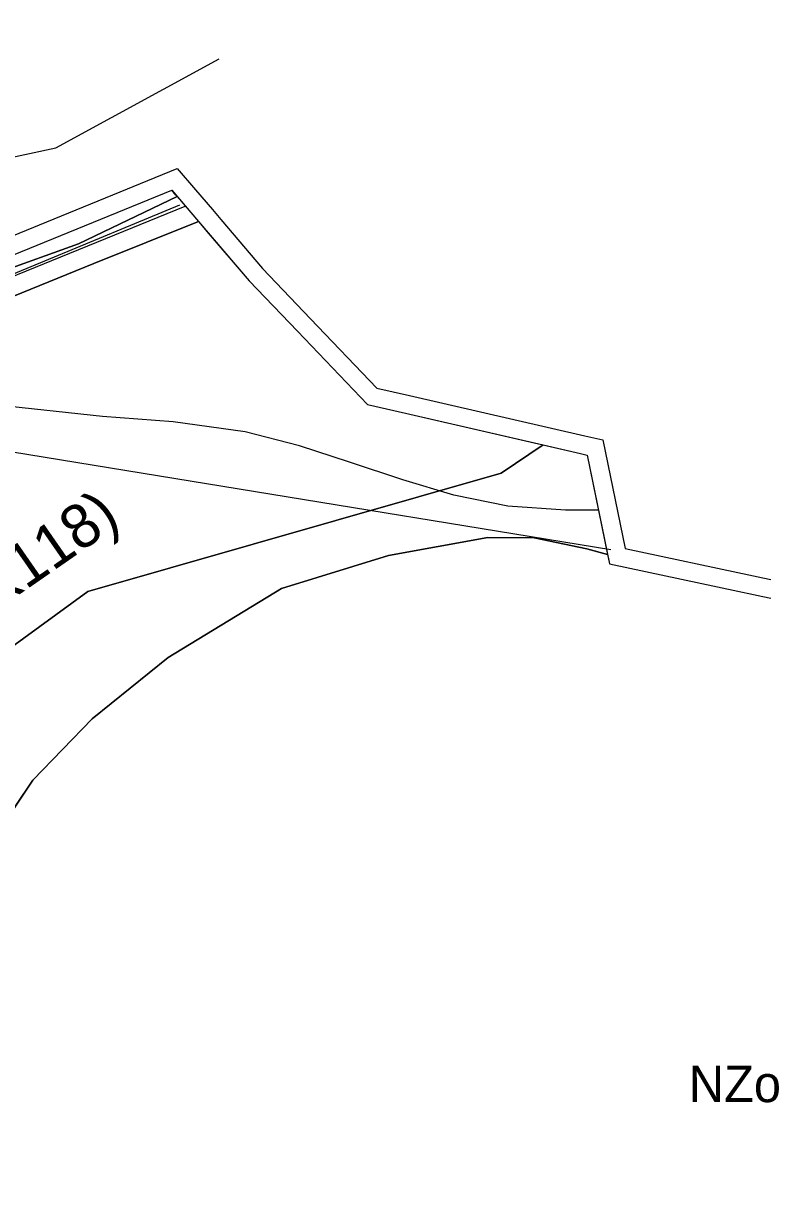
# Model space of a CAD drawing. Extents: x -758499 to -754160, y -1175205 to -1172032.
# Drawn here: x -756141.7 to -755939.1, y -1172898.6 to -1172578.8 of the extents above; entities that cross this region are included whole.
import ezdxf

# ---------------------------------------------------------------- set-up
doc = ezdxf.new("R2010")
doc.units = 0
for name, color, linetype in [('A041_BPEJ_p', 7, 'Continuous'), ('A044_VodZdr_op - 2a', 7, 'Continuous'), ('A053_ZvlPovoden_p', 7, 'Continuous'), ('D cyklocesty NÁVRH', 7, 'Continuous'), ('HRANICE katastrální', 7, 'Continuous'), ('HRANICE změn v krajině', 7, 'Continuous'), ('HRANICE řešeného území', 7, 'Continuous'), ('indexy RZV_TYP_1', 7, 'Continuous'), ('NÁVRH NZt zeměděl-trvalý travní porost', 7, 'Continuous'), ('PLOCHY NZo zemědělské-orná půda', 7, 'Continuous'), ('PLOCHY PV prostranství veřejné', 7, 'Continuous'), ('vrstevnice', 7, 'Continuous'), ('ÚSES NBK funkční', 7, 'Continuous')]:
    doc.layers.add(name, color=color, linetype=linetype)

msp = doc.modelspace()

# ---------------------------------------------------------------- linework, layer by layer
at = {"layer": 'A041_BPEJ_p'}
for p, q in [((-756099.58, -1172626.27), (-756126.57, -1172639.28)), ((-756126.57, -1172639.28), (-756099.58, -1172626.27)), ((-756126.57, -1172639.28), (-756148.52, -1172647.14)), ((-756148.52, -1172647.14), (-756126.57, -1172639.28)), ((-756014.46, -1172719.81), (-756041.62, -1172724.71)), ((-756041.62, -1172724.71), (-756014.46, -1172719.81)), ((-756001.74, -1172719.89), (-756014.46, -1172719.81)), ((-756014.46, -1172719.81), (-756001.74, -1172719.89)), ((-755987.34, -1172722.95), (-756001.74, -1172719.89)), ((-756001.74, -1172719.89), (-755987.34, -1172722.95)), ((-755981.61, -1172724.44), (-755987.34, -1172722.95)), ((-755987.34, -1172722.95), (-755981.61, -1172724.44)), ((-756041.62, -1172724.71), (-756070.93, -1172733.83)), ((-756070.93, -1172733.83), (-756041.62, -1172724.71)), ((-756070.93, -1172733.83), (-756101.98, -1172752.68)), ((-756101.98, -1172752.68), (-756070.93, -1172733.83)), ((-756101.98, -1172752.68), (-756122.85, -1172769.48)), ((-756122.85, -1172769.48), (-756101.98, -1172752.68)), ((-756122.85, -1172769.48), (-756139.05, -1172786.3)), ((-756139.05, -1172786.3), (-756122.85, -1172769.48)), ((-756139.05, -1172786.3), (-756156.14, -1172811.59)), ((-756156.14, -1172811.59), (-756139.05, -1172786.3))]:
    msp.add_line(p, q, dxfattribs=at)
for points in [[(-756193.05, -1172629.43), (-756150.9, -1172645), (-756101, -1172624.6), (-756099.58, -1172626.27)], [(-756099.58, -1172626.27), (-756098.34, -1172627.72), (-756093.7, -1172633.16), (-756091.39, -1172635.87), (-756079.85, -1172649.4), (-756066.6, -1172663.27), (-756047.4, -1172683.37), (-756037, -1172685.76), (-755989.02, -1172696.8), (-755987.22, -1172697.21), (-755981.61, -1172724.44)], [(-755981.61, -1172724.44), (-755981.08, -1172727.03), (-755906.48, -1172742.92), (-755903.59, -1172742.32), (-755883.65, -1172738.18), (-755875.78, -1172733.78), (-755874.37, -1172732.38), (-755871.34, -1172729.38), (-755863.47, -1172721.58), (-755854.95, -1172717.1), (-755838.51, -1172708.46), (-755836.22, -1172707.25)]]:
    msp.add_lwpolyline(points, dxfattribs=at)
at = {"layer": 'A044_VodZdr_op - 2a'}
msp.add_lwpolyline([(-755980.78, -1172723.15), (-756202.39, -1172686.98), (-756216.66, -1172684.57), (-756248.37, -1172676.68), (-756260.38, -1172672.19), (-756244.18, -1172664.87), (-756149.78, -1172649.51), (-756149.57, -1172649.47), (-756148.2, -1172649.05), (-756098.77, -1172628.64)], dxfattribs=at)
at = {"layer": 'A053_ZvlPovoden_p'}
msp.add_lwpolyline([(-756445.9, -1172463.76), (-756391.34, -1172584.03), (-756385.75, -1172596.35), (-756275.26, -1172602.43), (-756232.21, -1172607.86), (-756199.1, -1172627.19), (-756150.9, -1172645), (-756101, -1172624.6), (-756098.34, -1172627.72), (-756093.7, -1172633.16), (-756091.39, -1172635.87), (-756079.85, -1172649.4), (-756066.6, -1172663.27), (-756047.4, -1172683.37), (-756037, -1172685.76), (-755989.02, -1172696.8), (-755987.22, -1172697.21), (-755981.08, -1172727.03), (-755906.48, -1172742.92)], dxfattribs=at)
at = {"layer": 'D cyklocesty NÁVRH'}
msp.add_lwpolyline([(-756214.08, -1173227), (-756241.33, -1173219.46), (-756286.85, -1173220.62), (-756322.8, -1173217.43), (-756354.39, -1173212.5), (-756381.79, -1173199.89), (-756417.74, -1173170.61), (-756435.71, -1173150.75), (-756457.6, -1173116.83), (-756469.77, -1173084.95), (-756473.4, -1173061.17), (-756473.4, -1173017.98), (-756464.7, -1172968.7), (-756449.34, -1172874.48), (-756444.12, -1172855.06), (-756432.52, -1172831.29), (-756399.47, -1172780.55), (-756373.09, -1172746.35), (-756318.01, -1172699.09), (-756281.05, -1172680.25), (-756245.83, -1172666.91), (-756179.88, -1172658.65), (-756148.28, -1172649.67), (-756097.31, -1172628.93)], dxfattribs=at)
at = {"layer": 'HRANICE katastrální'}
msp.add_lwpolyline([(-756199.1, -1172627.19), (-756132.75, -1172612.98), (-756088.06, -1172588.57)], dxfattribs=at)
at = {"layer": 'HRANICE změn v krajině'}
msp.add_lwpolyline([(-756152, -1172656.76), (-756122.36, -1172644.69), (-756093.7, -1172633.16), (-756079.85, -1172649.4), (-756066.6, -1172663.27), (-756047.4, -1172683.37), (-756037, -1172685.76), (-755999.27, -1172694.44), (-756010.77, -1172702.21), (-756124.02, -1172734.64), (-756244.84, -1172822.66)], dxfattribs=at)
at = {"layer": 'HRANICE řešeného území'}
for points in [[(-756441.35, -1172461.69), (-756386.79, -1172581.96), (-756382.45, -1172591.52), (-756274.81, -1172597.45), (-756230.57, -1172603.03), (-756196.96, -1172622.65), (-756150.99, -1172639.64), (-756099.54, -1172618.6), (-756094.54, -1172624.48), (-756089.9, -1172629.92), (-756087.59, -1172632.63), (-756076.14, -1172646.05), (-756062.98, -1172659.82), (-756044.82, -1172678.83), (-756035.88, -1172680.89), (-755987.9, -1172691.93), (-755982.97, -1172693.05), (-755976.84, -1172722.82), (-755906.47, -1172737.81)], [(-756445.9, -1172463.76), (-756391.34, -1172584.03), (-756385.75, -1172596.35), (-756275.26, -1172602.43), (-756232.21, -1172607.86), (-756199.1, -1172627.19), (-756150.9, -1172645), (-756101, -1172624.6), (-756098.34, -1172627.72), (-756093.7, -1172633.16), (-756091.39, -1172635.87), (-756079.85, -1172649.4), (-756066.6, -1172663.27), (-756047.4, -1172683.37), (-756037, -1172685.76), (-755989.02, -1172696.8), (-755987.22, -1172697.21), (-755981.08, -1172727.03), (-755906.48, -1172742.92)]]:
    msp.add_lwpolyline(points, dxfattribs=at)
at = {"layer": 'NÁVRH NZt zeměděl-trvalý travní porost'}
msp.add_lwpolyline([(-756152, -1172656.76), (-756122.36, -1172644.69), (-756093.7, -1172633.16), (-756079.85, -1172649.4), (-756066.6, -1172663.27), (-756047.4, -1172683.37), (-756037, -1172685.76), (-755999.27, -1172694.44), (-756010.77, -1172702.21), (-756124.02, -1172734.64), (-756244.84, -1172822.66)], dxfattribs=at)
at = {"layer": 'PLOCHY NZo zemědělské-orná půda'}
msp.add_lwpolyline([(-756085.79, -1173362.04), (-756109.32, -1173130.91), (-756149.72, -1173126.03), (-756289.68, -1173157.74), (-756316.23, -1173153.55), (-756339.42, -1173131.29), (-756354, -1173101.39), (-756373.65, -1173041.77), (-756381.55, -1172948.3), (-756351.03, -1172860.42), (-756244.84, -1172822.66), (-756124.02, -1172734.64), (-756010.77, -1172702.21), (-755999.27, -1172694.44), (-755989.02, -1172696.8), (-755987.22, -1172697.21), (-755981.08, -1172727.03), (-755906.48, -1172742.92)], dxfattribs=at)
at = {"layer": 'PLOCHY PV prostranství veřejné'}
msp.add_lwpolyline([(-756150.9, -1172645), (-756101, -1172624.6), (-756093.7, -1172633.16), (-756122.36, -1172644.69), (-756152, -1172656.76)], dxfattribs=at)
at = {"layer": 'vrstevnice'}
for p, q in [((-756119.98, -1172686.61), (-756149.49, -1172683.44)), ((-756119.98, -1172686.61), (-756149.49, -1172683.44)), ((-756100.65, -1172688.08), (-756119.98, -1172686.61)), ((-756100.65, -1172688.08), (-756119.98, -1172686.61)), ((-756080.93, -1172690.84), (-756100.65, -1172688.08)), ((-756080.93, -1172690.84), (-756100.65, -1172688.08)), ((-756066.01, -1172694.69), (-756080.93, -1172690.84)), ((-756066.01, -1172694.69), (-756080.93, -1172690.84)), ((-756052.35, -1172699.16), (-756066.01, -1172694.69)), ((-756052.35, -1172699.16), (-756066.01, -1172694.69)), ((-756037.76, -1172703.99), (-756052.35, -1172699.16)), ((-756037.76, -1172703.99), (-756052.35, -1172699.16)), ((-756023.7, -1172708.2), (-756037.76, -1172703.99)), ((-756023.7, -1172708.2), (-756037.76, -1172703.99)), ((-756008.95, -1172711.19), (-756023.7, -1172708.2)), ((-756008.95, -1172711.19), (-756023.7, -1172708.2)), ((-755993.11, -1172712.33), (-756008.95, -1172711.19)), ((-755993.11, -1172712.33), (-756008.95, -1172711.19)), ((-755984.1, -1172712.34), (-755993.11, -1172712.33)), ((-755984.1, -1172712.34), (-755993.11, -1172712.33))]:
    msp.add_line(p, q, dxfattribs=at)
at = {"layer": 'ÚSES NBK funkční'}
msp.add_line((-756099.86, -1172625.94), (-756101, -1172624.6), dxfattribs=at)
msp.add_lwpolyline([(-756354, -1173101.39), (-756374.5, -1173040.3), (-756382.1, -1172950.3), (-756351.03, -1172860.42), (-756244.84, -1172822.66), (-756124.02, -1172734.64), (-756010.77, -1172702.21), (-755999.27, -1172694.44)], dxfattribs=at)

# ---------------------------------------------------------------- texts
at = {"layer": 'indexy RZV_TYP_1'}
msp.add_text('NZo', height=10, dxfattribs=at).set_placement((-755959.38, -1172874.61))
at = {"layer": 'ÚSES NBK funkční'}
msp.add_text('(Červené blato-K118)', height=12, rotation=34.7466, dxfattribs=at).set_placement((-756240.65, -1172803.35))

doc.saveas('drawing.dxf')
